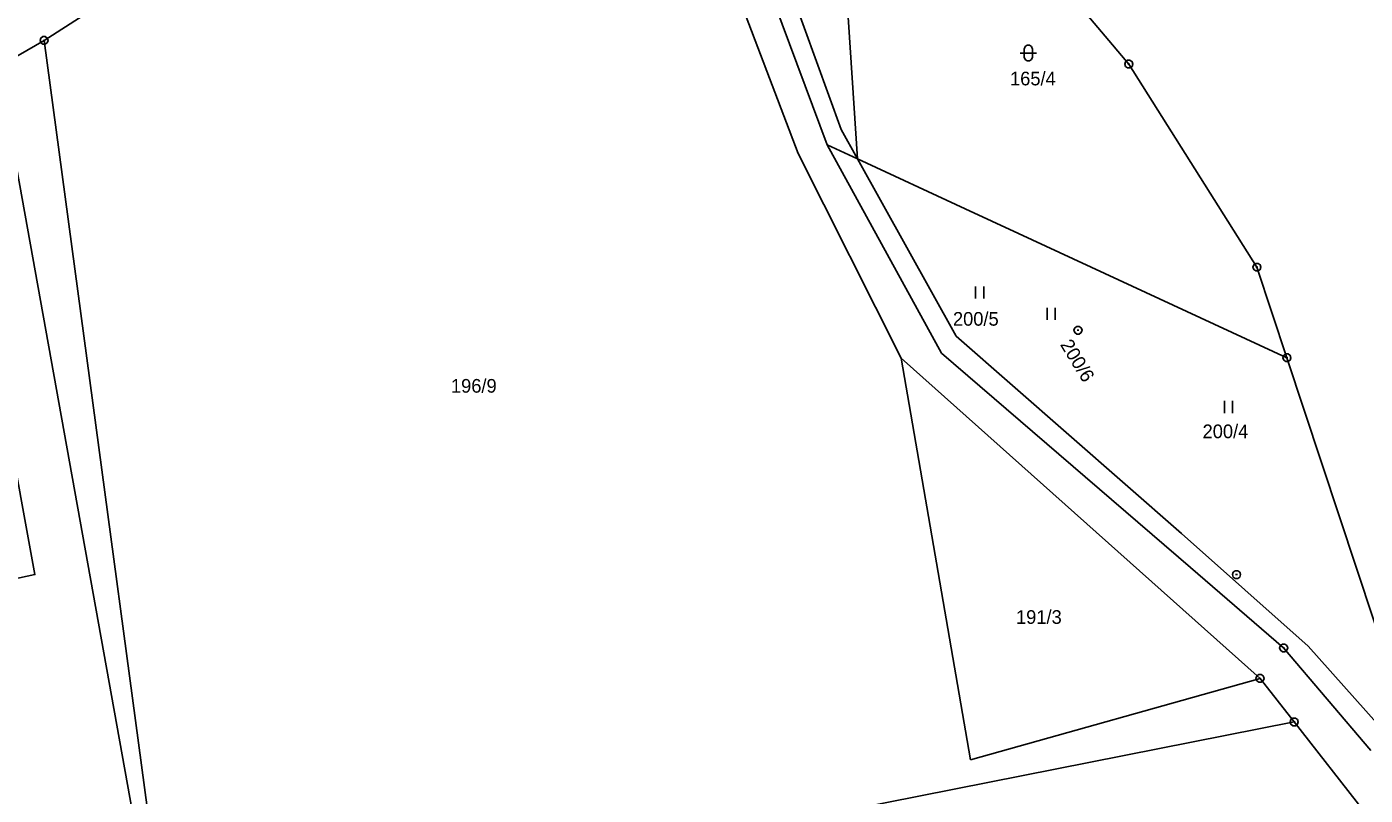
# Model space of a CAD drawing. Extents: x -694465 to -690527, y -983694 to -978978.
# Drawn here: x -692954.4 to -692787.9, y -980508.9 to -980413.3 of the extents above; entities that cross this region are included whole.
import ezdxf

# ---------------------------------------------------------------- set-up
doc = ezdxf.new("R2010")
doc.units = 0
for name, color, linetype in [('Vrstva 1', 7, 'Continuous'), ('Vrstva 18', 7, 'Continuous'), ('Vrstva 24', 7, 'Continuous'), ('Vrstva 25', 7, 'Continuous')]:
    doc.layers.add(name, color=color, linetype=linetype)

msp = doc.modelspace()

# ---------------------------------------------------------------- linework, layer by layer
at = {"layer": 'Vrstva 1'}
msp.add_line((-692851.061, -980429.741), (-692854.7, -980373.68), dxfattribs=at)
for points in [[(-692817.32, -980417.95), (-692854.7, -980373.68)], [(-692851.061, -980429.741), (-692853.102, -980426.074), (-692859.234, -980409.128), (-692871.479, -980391.942), (-692882.395, -980383.966)], [(-692952.2, -980415.01), (-692930.7, -980401.2)], [(-692854.82, -980428), (-692861.34, -980410.55)], [(-692864.88, -980412.09), (-692858.44, -980429.06)], [(-692957.93, -980418.28), (-692952.2, -980415.01)], [(-692952.2, -980415.01), (-692933.68, -980552.99)], [(-692957.93, -980418.28), (-692933.68, -980552.99)], [(-692801.38, -980443.21), (-692817.32, -980417.95)], [(-692964.193, -980421.848), (-692953.343, -980481.446), (-692961.03, -980483.081)], [(-692858.44, -980429.06), (-692845.64, -980454.53)], [(-692840.59, -980453.9), (-692854.82, -980428)], [(-692854.82, -980428), (-692851.061, -980429.741)], [(-692851.061, -980429.741), (-692837.66, -980435.95)], [(-692780.33, -980506.81), (-692794.995, -980490.351), (-692810.763, -980476.327), (-692838.794, -980451.785), (-692851.061, -980429.741)], [(-692837.66, -980435.95), (-692831.02, -980439.02)], [(-692831.02, -980439.02), (-692797.65, -980454.47)], [(-692797.65, -980454.47), (-692801.38, -980443.21)], [(-692809.65, -980480.57), (-692840.59, -980453.9)], [(-692845.64, -980454.53), (-692801, -980494.35)], [(-692837, -980504.48), (-692845.64, -980454.53)], [(-692780.33, -980506.81), (-692797.65, -980454.47)], [(-692798.06, -980490.56), (-692809.65, -980480.57)], [(-692787.23, -980503.31), (-692798.06, -980490.56)], [(-692801, -980494.35), (-692837, -980504.48)], [(-692801, -980494.35), (-692796.76, -980499.77)], [(-692796.76, -980499.77), (-692860.16, -980512.31)], [(-692796.76, -980499.77), (-692787.99, -980510.96)]]:
    msp.add_lwpolyline(points, dxfattribs=at)
at = {"layer": 'Vrstva 24'}
for points in [[(-692952.046, -980414.534), (-692951.796, -980414.716), (-692951.7, -980415.01), (-692951.796, -980415.304), (-692952.046, -980415.486), (-692952.354, -980415.486), (-692952.604, -980415.304), (-692952.7, -980415.01), (-692952.604, -980414.716), (-692952.354, -980414.534)], [(-692817.166, -980417.474), (-692816.916, -980417.656), (-692816.82, -980417.95), (-692816.916, -980418.244), (-692817.166, -980418.426), (-692817.474, -980418.426), (-692817.724, -980418.244), (-692817.82, -980417.95), (-692817.724, -980417.656), (-692817.474, -980417.474)], [(-692817.166, -980417.474), (-692816.916, -980417.656), (-692816.82, -980417.95), (-692816.916, -980418.244), (-692817.166, -980418.426), (-692817.474, -980418.426), (-692817.724, -980418.244), (-692817.82, -980417.95), (-692817.724, -980417.656), (-692817.474, -980417.474)], [(-692817.166, -980417.474), (-692816.916, -980417.656), (-692816.82, -980417.95), (-692816.916, -980418.244), (-692817.166, -980418.426), (-692817.474, -980418.426), (-692817.724, -980418.244), (-692817.82, -980417.95), (-692817.724, -980417.656), (-692817.474, -980417.474)], [(-692817.166, -980417.474), (-692816.916, -980417.656), (-692816.82, -980417.95), (-692816.916, -980418.244), (-692817.166, -980418.426), (-692817.474, -980418.426), (-692817.724, -980418.244), (-692817.82, -980417.95), (-692817.724, -980417.656), (-692817.474, -980417.474)], [(-692801.226, -980442.734), (-692800.976, -980442.916), (-692800.88, -980443.21), (-692800.976, -980443.504), (-692801.226, -980443.686), (-692801.534, -980443.686), (-692801.784, -980443.504), (-692801.88, -980443.21), (-692801.784, -980442.916), (-692801.534, -980442.734)], [(-692801.226, -980442.734), (-692800.976, -980442.916), (-692800.88, -980443.21), (-692800.976, -980443.504), (-692801.226, -980443.686), (-692801.534, -980443.686), (-692801.784, -980443.504), (-692801.88, -980443.21), (-692801.784, -980442.916), (-692801.534, -980442.734)], [(-692801.226, -980442.734), (-692800.976, -980442.916), (-692800.88, -980443.21), (-692800.976, -980443.504), (-692801.226, -980443.686), (-692801.534, -980443.686), (-692801.784, -980443.504), (-692801.88, -980443.21), (-692801.784, -980442.916), (-692801.534, -980442.734)], [(-692801.226, -980442.734), (-692800.976, -980442.916), (-692800.88, -980443.21), (-692800.976, -980443.504), (-692801.226, -980443.686), (-692801.534, -980443.686), (-692801.784, -980443.504), (-692801.88, -980443.21), (-692801.784, -980442.916), (-692801.534, -980442.734)], [(-692823.476, -980450.574), (-692823.226, -980450.756), (-692823.13, -980451.05), (-692823.226, -980451.344), (-692823.476, -980451.526), (-692823.784, -980451.526), (-692824.034, -980451.344), (-692824.13, -980451.05), (-692824.034, -980450.756), (-692823.784, -980450.574)], [(-692797.496, -980453.994), (-692797.246, -980454.176), (-692797.15, -980454.47), (-692797.246, -980454.764), (-692797.496, -980454.946), (-692797.804, -980454.946), (-692798.054, -980454.764), (-692798.15, -980454.47), (-692798.054, -980454.176), (-692797.804, -980453.994)], [(-692797.496, -980453.994), (-692797.246, -980454.176), (-692797.15, -980454.47), (-692797.246, -980454.764), (-692797.496, -980454.946), (-692797.804, -980454.946), (-692798.054, -980454.764), (-692798.15, -980454.47), (-692798.054, -980454.176), (-692797.804, -980453.994)], [(-692797.496, -980453.994), (-692797.246, -980454.176), (-692797.15, -980454.47), (-692797.246, -980454.764), (-692797.496, -980454.946), (-692797.804, -980454.946), (-692798.054, -980454.764), (-692798.15, -980454.47), (-692798.054, -980454.176), (-692797.804, -980453.994)], [(-692797.496, -980453.994), (-692797.246, -980454.176), (-692797.15, -980454.47), (-692797.246, -980454.764), (-692797.496, -980454.946), (-692797.804, -980454.946), (-692798.054, -980454.764), (-692798.15, -980454.47), (-692798.054, -980454.176), (-692797.804, -980453.994)], [(-692803.776, -980480.974), (-692803.526, -980481.156), (-692803.43, -980481.45), (-692803.526, -980481.744), (-692803.776, -980481.926), (-692804.084, -980481.926), (-692804.334, -980481.744), (-692804.43, -980481.45), (-692804.334, -980481.156), (-692804.084, -980480.974)], [(-692797.906, -980490.084), (-692797.656, -980490.266), (-692797.56, -980490.56), (-692797.656, -980490.854), (-692797.906, -980491.036), (-692798.214, -980491.036), (-692798.464, -980490.854), (-692798.56, -980490.56), (-692798.464, -980490.266), (-692798.214, -980490.084)], [(-692800.846, -980493.874), (-692800.596, -980494.056), (-692800.5, -980494.35), (-692800.596, -980494.644), (-692800.846, -980494.826), (-692801.154, -980494.826), (-692801.404, -980494.644), (-692801.5, -980494.35), (-692801.404, -980494.056), (-692801.154, -980493.874)], [(-692796.606, -980499.294), (-692796.356, -980499.476), (-692796.26, -980499.77), (-692796.356, -980500.064), (-692796.606, -980500.246), (-692796.914, -980500.246), (-692797.164, -980500.064), (-692797.26, -980499.77), (-692797.164, -980499.476), (-692796.914, -980499.294)]]:
    msp.add_lwpolyline(points, close=True, dxfattribs=at)
for points in [[(-692952.319, -980415.01), (-692952.08, -980415.01)], [(-692817.439, -980417.95), (-692817.2, -980417.95)], [(-692817.439, -980417.95), (-692817.2, -980417.95)], [(-692817.439, -980417.95), (-692817.2, -980417.95)], [(-692817.439, -980417.95), (-692817.2, -980417.95)], [(-692801.499, -980443.21), (-692801.26, -980443.21)], [(-692801.499, -980443.21), (-692801.26, -980443.21)], [(-692801.499, -980443.21), (-692801.26, -980443.21)], [(-692801.499, -980443.21), (-692801.26, -980443.21)], [(-692823.749, -980451.05), (-692823.51, -980451.05)], [(-692797.769, -980454.47), (-692797.53, -980454.47)], [(-692797.769, -980454.47), (-692797.53, -980454.47)], [(-692797.769, -980454.47), (-692797.53, -980454.47)], [(-692797.769, -980454.47), (-692797.53, -980454.47)], [(-692804.049, -980481.45), (-692803.81, -980481.45)], [(-692798.179, -980490.56), (-692797.94, -980490.56)], [(-692801.119, -980494.35), (-692800.88, -980494.35)], [(-692796.879, -980499.77), (-692796.64, -980499.77)]]:
    msp.add_lwpolyline(points, dxfattribs=at)
at = {"layer": 'Vrstva 25'}
msp.add_lwpolyline([(-692830.31, -980416.08), (-692830.215, -980415.786), (-692829.965, -980415.604), (-692829.655, -980415.604), (-692829.405, -980415.786), (-692829.31, -980416.08), (-692829.31, -980417.08), (-692829.405, -980417.374), (-692829.655, -980417.556), (-692829.965, -980417.556), (-692830.215, -980417.374), (-692830.31, -980417.08)], close=True, dxfattribs=at)
for points in [[(-692830.81, -980416.58), (-692828.81, -980416.58)], [(-692836.36, -980445.61), (-692836.36, -980447.11)], [(-692835.36, -980447.11), (-692835.36, -980445.61)], [(-692827.47, -980448.28), (-692827.47, -980449.78)], [(-692826.47, -980449.78), (-692826.47, -980448.28)], [(-692805.42, -980459.85), (-692805.42, -980461.35)], [(-692804.42, -980461.35), (-692804.42, -980459.85)]]:
    msp.add_lwpolyline(points, dxfattribs=at)

# ---------------------------------------------------------------- texts
at = {"layer": 'Vrstva 18'}
for s, p in [('165/4', (-692832.087, -980420.6)), ('200/5', (-692839.183, -980450.49)), ('196/9', (-692901.607, -980458.82)), ('200/4', (-692808.143, -980464.48)), ('191/3', (-692831.344, -980487.57))]:
    msp.add_text(s, height=1.7, dxfattribs=at).set_placement(p)
msp.add_text('200/6', height=1.7, rotation=301.49039, dxfattribs=at).set_placement((-692825.906, -980452.832))

doc.saveas('drawing.dxf')
